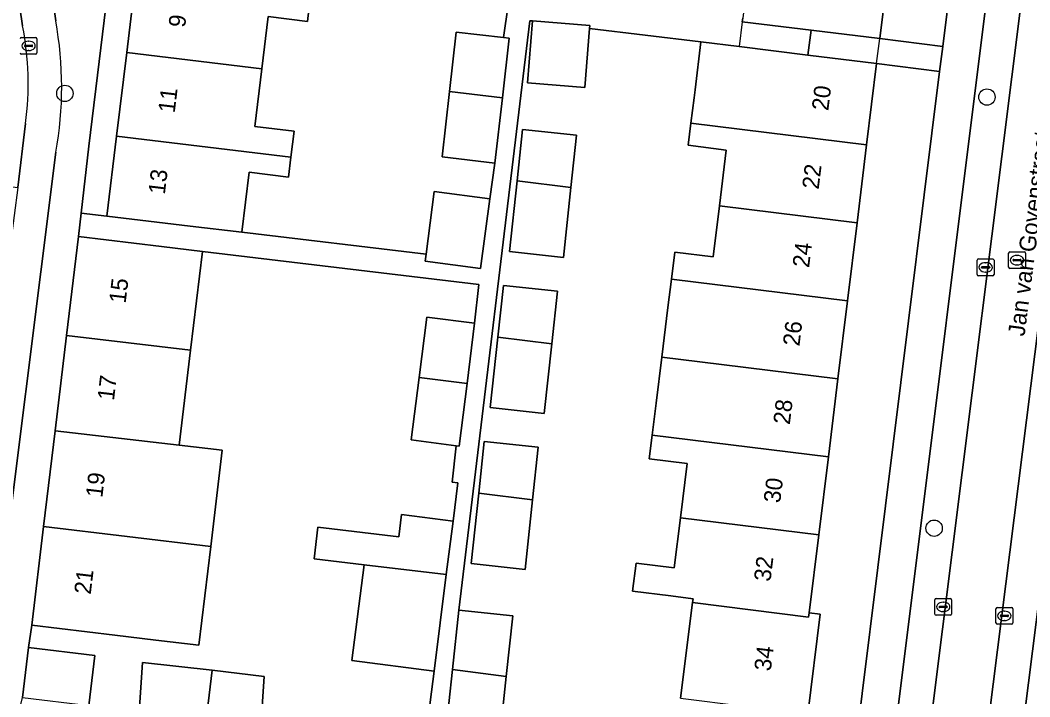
# Model space of a CAD drawing. Extents: x 162172 to 163187, y 382874 to 383685.
# Drawn here: x 162789.4 to 162849.7, y 383181 to 383221.4 of the extents above; entities that cross this region are included whole.
import ezdxf

# ---------------------------------------------------------------- set-up
doc = ezdxf.new("R2010")
doc.units = 0
for name, color, linetype in [('IMGEO_Boom', 7, 'Continuous'), ('IMGEO_Erf', 7, 'Continuous'), ('IMGEO_Kolk', 7, 'Continuous'), ('IMGEO_Openbare_ruimte_label', 7, 'Continuous'), ('IMGEO_Pand', 7, 'Continuous'), ('IMGEO_Pand_nummerreeks', 7, 'Continuous'), ('IMGEO_Pand_overbouw', 7, 'Continuous'), ('IMGEO_Parkeervlak_open', 7, 'Continuous'), ('IMGEO_Rijbaan_lokaal_open', 7, 'Continuous'), ('IMGEO_Rioolput', 7, 'Continuous'), ('IMGEO_Voetpad_open', 7, 'Continuous')]:
    doc.layers.add(name, color=color, linetype=linetype)

msp = doc.modelspace()

# ---------------------------------------------------------------- linework, layer by layer
at = {"layer": 'IMGEO_Boom'}
for centre in [(162792.02, 383217.037), (162847.111, 383216.822), (162843.958, 383191.043)]:
    msp.add_circle(centre, 0.489, dxfattribs=at)
at = {"layer": 'IMGEO_Erf'}
for points in [[(162849.322, 383262.735), (162848.324, 383262.902), (162845.999, 383263.27), (162845.337, 383257.937), (162844.827, 383253.825), (162845.482, 383253.743), (162845.015, 383250), (162844.865, 383248.801), (162844.211, 383248.883), (162843.592, 383243.834), (162843.019, 383239.168), (162842.446, 383234.504), (162841.874, 383229.839), (162841.301, 383225.174), (162840.705, 383220.313), (162844.469, 383219.846), (162848.214, 383250)], [(162806.722, 383223.1), (162806.51, 383221.348), (162804.161, 383221.632), (162803.784, 383218.515), (162803.367, 383215.065), (162805.716, 383214.781), (162805.528, 383213.222), (162805.385, 383212.039), (162803.035, 383212.323), (162802.601, 383208.734), (162813.6, 383207.431), (162814.092, 383211.171), (162817.41, 383210.727), (162817.718, 383212.878), (162814.555, 383213.239), (162815.003, 383217.159), (162815.409, 383220.705), (162818.219, 383220.383), (162818.507, 383222.324)], [(162828.81, 383180.884), (162829.525, 383186.595), (162829.554, 383186.829), (162828.225, 383186.995), (162825.938, 383187.281), (162826.146, 383188.953), (162828.433, 383188.668), (162828.805, 383191.657), (162829.21, 383194.914), (162826.927, 383195.199), (162827.102, 383196.603), (162827.34, 383198.515), (162827.682, 383201.267), (162828.052, 383204.24), (162828.263, 383205.931), (162828.465, 383207.556), (162830.747, 383207.271), (162831.126, 383210.315), (162831.541, 383213.653), (162829.259, 383213.938), (162829.423, 383215.26), (162829.612, 383216.777), (162829.671, 383217.254), (162830.027, 383220.116), (162823.37, 383220.924), (162823.089, 383217.392), (162819.666, 383217.664), (162819.961, 383221.369), (162819.806, 383221.369), (162815.562, 383186.15), (162818.784, 383185.801), (162818.394, 383182.185), (162817.962, 383178.183)], [(162813.17, 383175.379), (162814.075, 383182.5), (162809.165, 383183.123), (162809.893, 383188.858), (162806.914, 383189.215), (162807.14, 383191.101), (162811.971, 383190.522), (162812.14, 383191.855), (162815.213, 383191.465), (162815.502, 383193.747), (162815.155, 383193.787), (162815.404, 383195.976), (162812.706, 383196.319), (162813.18, 383200.046), (162813.638, 383203.658), (162816.503, 383203.294), (162816.757, 383205.609), (162800.241, 383207.59), (162799.533, 383201.682), (162798.854, 383196.009), (162801.428, 383195.7), (162800.739, 383189.955), (162800.032, 383184.049), (162797.458, 383184.358), (162795.007, 383184.652), (162790.042, 383185.247), (162789.839, 383183.906), (162793.804, 383183.431), (162793.446, 383180.442)]]:
    msp.add_lwpolyline(points, dxfattribs=at)
for points in [[(162796.854, 383228.896), (162797.392, 383233.343), (162797.99, 383238.285), (162796.444, 383238.532), (162796.374, 383237.96), (162794.777, 383224.846), (162793.442, 383213.879), (162792.986, 383209.886), (162794.534, 383209.709), (162795.111, 383214.483), (162795.717, 383219.49), (162796.306, 383224.363)], [(162844.284, 383218.357), (162840.522, 383218.824), (162839.926, 383213.967), (162839.353, 383209.302), (162838.781, 383204.637), (162838.208, 383199.972), (162837.636, 383195.307), (162837.063, 383190.641), (162836.492, 383185.99), (162837.157, 383185.908), (162836.419, 383179.934), (162835.706, 383174.164), (162838.749, 383173.786)], [(162822.256, 383211.407), (162821.806, 383207.238), (162818.585, 383207.587), (162819.039, 383211.803), (162819.372, 383214.891), (162822.594, 383214.542)], [(162821.111, 383202.075), (162820.661, 383197.908), (162817.44, 383198.257), (162817.894, 383202.471), (162818.227, 383205.561), (162821.449, 383205.212)], [(162819.966, 383192.744), (162819.516, 383188.577), (162816.295, 383188.926), (162816.749, 383193.14), (162817.082, 383196.23), (162820.304, 383195.881)], [(162803.738, 383179.177), (162801.872, 383179.394), (162801.537, 383176.603), (162799.632, 383176.832), (162799.966, 383179.616), (162796.465, 383180.025), (162796.662, 383183.023), (162800.814, 383182.547), (162803.936, 383182.175)]]:
    msp.add_lwpolyline(points, close=True, dxfattribs=at)
at = {"layer": 'IMGEO_Kolk'}
for p, q in [((162789.425, 383220.382), (162790.277, 383220.382)), ((162789.838, 383220.162), (162789.863, 383220.162)), ((162790.351, 383220.308), (162790.351, 383219.456)), ((162789.609, 383219.876), (162789.609, 383219.888)), ((162790.047, 383219.839), (162789.649, 383219.839)), ((162789.652, 383219.925), (162790.05, 383219.925)), ((162789.861, 383219.602), (162789.836, 383219.602)), ((162790.093, 383219.888), (162790.093, 383219.876)), ((162790.277, 383219.382), (162789.425, 383219.382)), ((162846.535, 383206.213), (162846.535, 383207.065)), ((162846.61, 383207.139), (162847.462, 383207.139)), ((162847.023, 383206.919), (162847.048, 383206.919)), ((162847.536, 383207.065), (162847.536, 383206.213)), ((162846.794, 383206.633), (162846.794, 383206.645)), ((162847.232, 383206.596), (162846.834, 383206.596)), ((162846.837, 383206.682), (162847.235, 383206.682)), ((162847.046, 383206.359), (162847.021, 383206.359)), ((162847.278, 383206.645), (162847.278, 383206.633)), ((162847.462, 383206.139), (162846.61, 383206.139)), ((162844.001, 383185.911), (162844.001, 383186.763)), ((162844.076, 383186.837), (162844.928, 383186.837)), ((162844.26, 383186.331), (162844.26, 383186.343)), ((162844.698, 383186.294), (162844.3, 383186.294)), ((162844.303, 383186.38), (162844.701, 383186.38)), ((162844.489, 383186.617), (162844.514, 383186.617)), ((162844.744, 383186.343), (162844.744, 383186.331)), ((162845.002, 383186.763), (162845.002, 383185.911)), ((162847.728, 383186.303), (162848.58, 383186.303)), ((162844.928, 383185.837), (162844.076, 383185.837)), ((162844.512, 383186.057), (162844.487, 383186.057)), ((162847.653, 383185.377), (162847.653, 383186.229)), ((162847.912, 383185.797), (162847.912, 383185.809)), ((162848.35, 383185.76), (162847.952, 383185.76)), ((162847.955, 383185.846), (162848.353, 383185.846)), ((162848.141, 383186.083), (162848.166, 383186.083)), ((162848.396, 383185.809), (162848.396, 383185.797)), ((162848.654, 383186.229), (162848.654, 383185.377)), ((162848.58, 383185.303), (162847.728, 383185.303)), ((162848.164, 383185.523), (162848.139, 383185.523))]:
    msp.add_line(p, q, dxfattribs=at)
for points in [[(162789.425, 383220.382), (162790.277, 383220.382)], [(162790.351, 383220.308), (162790.351, 383219.456)], [(162790.277, 383219.382), (162789.425, 383219.382)], [(162846.535, 383206.213), (162846.535, 383207.065)], [(162846.61, 383207.139), (162847.462, 383207.139)], [(162847.536, 383207.065), (162847.536, 383206.213)], [(162847.462, 383206.139), (162846.61, 383206.139)], [(162844.001, 383185.911), (162844.001, 383186.763)], [(162844.076, 383186.837), (162844.928, 383186.837)], [(162845.002, 383186.763), (162845.002, 383185.911)], [(162847.728, 383186.303), (162848.58, 383186.303)], [(162844.928, 383185.837), (162844.076, 383185.837)], [(162847.653, 383185.377), (162847.653, 383186.229)], [(162848.654, 383186.229), (162848.654, 383185.377)], [(162848.58, 383185.303), (162847.728, 383185.303)]]:
    msp.add_lwpolyline(points, dxfattribs=at)
for centre, radius, start, end in [((162789.427, 383220.306), 0.0765, 91.55205, 178.44795), ((162789.427, 383220.306), 0.0765, 91.55205, 178.44795), ((162790.275, 383220.306), 0.0765, 1.55205, 88.44795), ((162790.275, 383220.306), 0.0765, 1.55205, 88.44795), ((162789.649, 383219.885), 0.0403, 85.87752, 175.75265), ((162789.646, 383219.875), 0.0366, 178.93798, 274.71019), ((162790.05, 383219.882), 0.043, 264.86636, 352.45326), ((162790.054, 383219.887), 0.0386, 1.73085, 96.63898), ((162789.427, 383219.458), 0.0765, 181.55205, 268.44795), ((162789.427, 383219.458), 0.0765, 181.55205, 268.44795), ((162790.275, 383219.458), 0.0765, 271.55205, 358.44795), ((162790.275, 383219.458), 0.0765, 271.55205, 358.44795), ((162846.612, 383207.063), 0.0765, 91.55205, 178.44795), ((162846.612, 383207.063), 0.0765, 91.55205, 178.44795), ((162847.46, 383207.063), 0.0765, 1.55205, 88.44795), ((162847.46, 383207.063), 0.0765, 1.55205, 88.44795), ((162846.612, 383206.215), 0.0765, 181.55205, 268.44795), ((162846.612, 383206.215), 0.0765, 181.55205, 268.44795), ((162846.834, 383206.642), 0.0403, 85.87752, 175.75265), ((162846.831, 383206.632), 0.0366, 178.93798, 274.71019), ((162847.235, 383206.639), 0.043, 264.86636, 352.45326), ((162847.239, 383206.644), 0.0386, 1.73085, 96.63898), ((162847.46, 383206.215), 0.0765, 271.55205, 358.44795), ((162847.46, 383206.215), 0.0765, 271.55205, 358.44795), ((162844.078, 383186.761), 0.0765, 91.55205, 178.44795), ((162844.078, 383186.761), 0.0765, 91.55205, 178.44795), ((162844.3, 383186.34), 0.0403, 85.87752, 175.75265), ((162844.297, 383186.33), 0.0366, 178.93798, 274.71019), ((162844.701, 383186.337), 0.043, 264.86636, 352.45326), ((162844.705, 383186.342), 0.0386, 1.73085, 96.63898), ((162844.926, 383186.761), 0.0765, 1.55205, 88.44795), ((162844.926, 383186.761), 0.0765, 1.55205, 88.44795), ((162847.73, 383186.227), 0.0765, 91.55205, 178.44795), ((162847.73, 383186.227), 0.0765, 91.55205, 178.44795), ((162848.578, 383186.227), 0.0765, 1.55205, 88.44795), ((162848.578, 383186.227), 0.0765, 1.55205, 88.44795), ((162844.078, 383185.913), 0.0765, 181.55205, 268.44795), ((162844.078, 383185.913), 0.0765, 181.55205, 268.44795), ((162844.926, 383185.913), 0.0765, 271.55205, 358.44795), ((162844.926, 383185.913), 0.0765, 271.55205, 358.44795), ((162847.952, 383185.806), 0.0403, 85.87752, 175.75265), ((162847.949, 383185.796), 0.0366, 178.93798, 274.71019), ((162848.353, 383185.803), 0.043, 264.86636, 352.45326), ((162848.357, 383185.808), 0.0386, 1.73085, 96.63898), ((162847.73, 383185.379), 0.0765, 181.55205, 268.44795), ((162847.73, 383185.379), 0.0765, 181.55205, 268.44795), ((162848.578, 383185.379), 0.0765, 271.55205, 358.44795), ((162848.578, 383185.379), 0.0765, 271.55205, 358.44795)]:
    msp.add_arc(centre, radius, start, end, dxfattribs=at)
for centre, major_axis, ratio, start_param, end_param in [((162789.837, 383219.882), (-0.387, 0.002), 0.722429, 4.712389, 7.853982), ((162789.862, 383219.882), (-0.39, 0.002), 0.717154, 1.570796, 4.712389), ((162847.022, 383206.639), (-0.387, 0.002), 0.722429, 4.712389, 7.853982), ((162847.047, 383206.639), (-0.39, 0.002), 0.717154, 1.570796, 4.712389), ((162844.488, 383186.337), (-0.387, 0.002), 0.722429, 4.712389, 7.853982), ((162844.513, 383186.337), (-0.39, 0.002), 0.717154, 1.570796, 4.712389), ((162848.14, 383185.803), (-0.387, 0.002), 0.722429, 4.712389, 7.853982), ((162848.165, 383185.803), (-0.39, 0.002), 0.717154, 1.570796, 4.712389)]:
    msp.add_ellipse(centre, major_axis=major_axis, ratio=ratio, start_param=start_param, end_param=end_param, dxfattribs=at)
at = {"layer": 'IMGEO_Pand'}
for points in [[(162841.301, 383225.174), (162833.359, 383226.154), (162833.1, 383226.186), (162830.869, 383226.462), (162830.734, 383225.273), (162832.952, 383224.998), (162832.524, 383221.545), (162832.496, 383221.323), (162836.616, 383220.816), (162840.705, 383220.313)], [(162795.717, 383219.49), (162803.784, 383218.515), (162804.161, 383221.632), (162806.51, 383221.348), (162806.722, 383223.1), (162796.306, 383224.363)], [(162823.37, 383220.924), (162823.384, 383221.097), (162819.961, 383221.369), (162819.666, 383217.664), (162823.089, 383217.392)], [(162818.572, 383220.343), (162818.219, 383220.383), (162815.409, 383220.705), (162815.003, 383217.159), (162818.164, 383216.777)], [(162840.522, 383218.824), (162836.408, 383219.331), (162832.31, 383219.835), (162830.027, 383220.116), (162829.671, 383217.254), (162829.612, 383216.777), (162829.423, 383215.26), (162839.926, 383213.967)], [(162795.717, 383219.49), (162795.111, 383214.483), (162805.528, 383213.222), (162805.716, 383214.781), (162803.367, 383215.065), (162803.784, 383218.515)], [(162815.003, 383217.159), (162814.555, 383213.239), (162817.718, 383212.878), (162818.164, 383216.777)], [(162831.126, 383210.315), (162839.353, 383209.302), (162839.926, 383213.967), (162829.423, 383215.26), (162829.259, 383213.938), (162831.541, 383213.653)], [(162822.256, 383211.407), (162822.594, 383214.542), (162819.372, 383214.891), (162819.039, 383211.803)], [(162795.111, 383214.483), (162794.534, 383209.709), (162799.498, 383209.109), (162802.601, 383208.734), (162803.035, 383212.323), (162805.385, 383212.039), (162805.528, 383213.222)], [(162822.256, 383211.407), (162819.039, 383211.803), (162818.585, 383207.587), (162821.806, 383207.238)], [(162817.41, 383210.727), (162814.092, 383211.171), (162813.6, 383207.431), (162813.544, 383207.007), (162816.862, 383206.563)], [(162831.126, 383210.315), (162830.747, 383207.271), (162828.465, 383207.556), (162828.263, 383205.931), (162838.781, 383204.637), (162839.353, 383209.302)], [(162799.533, 383201.682), (162800.241, 383207.59), (162797.795, 383207.883), (162792.825, 383208.479), (162792.117, 383202.571)], [(162838.781, 383204.637), (162828.263, 383205.931), (162828.052, 383204.24), (162827.682, 383201.267), (162829.966, 383200.986), (162838.208, 383199.972)], [(162817.894, 383202.471), (162821.111, 383202.075), (162821.449, 383205.212), (162818.227, 383205.561)], [(162816.503, 383203.294), (162813.638, 383203.658), (162813.18, 383200.046), (162816.047, 383199.702)], [(162799.533, 383201.682), (162792.117, 383202.571), (162791.433, 383196.862), (162798.854, 383196.009)], [(162817.894, 383202.471), (162817.44, 383198.257), (162820.661, 383197.908), (162821.111, 383202.075)], [(162838.208, 383199.972), (162829.966, 383200.986), (162827.682, 383201.267), (162827.34, 383198.515), (162827.102, 383196.603), (162837.636, 383195.307)], [(162816.047, 383199.702), (162813.18, 383200.046), (162812.706, 383196.319), (162815.404, 383195.976), (162815.572, 383195.955)], [(162800.739, 383189.955), (162801.428, 383195.7), (162798.854, 383196.009), (162791.433, 383196.862), (162790.749, 383191.152)], [(162828.805, 383191.657), (162837.063, 383190.641), (162837.636, 383195.307), (162827.102, 383196.603), (162826.927, 383195.199), (162829.21, 383194.914)], [(162816.749, 383193.14), (162819.966, 383192.744), (162820.304, 383195.881), (162817.082, 383196.23)], [(162816.749, 383193.14), (162816.295, 383188.926), (162819.516, 383188.577), (162819.966, 383192.744)], [(162815.213, 383191.465), (162812.14, 383191.855), (162811.971, 383190.522), (162807.14, 383191.101), (162806.914, 383189.215), (162809.893, 383188.858), (162814.807, 383188.269)], [(162800.739, 383189.955), (162790.749, 383191.152), (162790.042, 383185.247), (162795.007, 383184.652), (162797.458, 383184.358), (162800.032, 383184.049)], [(162836.492, 383185.99), (162837.063, 383190.641), (162828.805, 383191.657), (162828.433, 383188.668), (162826.146, 383188.953), (162825.938, 383187.281), (162828.225, 383186.995), (162829.554, 383186.829), (162829.525, 383186.595), (162836.46, 383185.728)], [(162814.807, 383188.269), (162809.893, 383188.858), (162809.165, 383183.123), (162814.075, 383182.5)], [(162836.492, 383185.99), (162836.46, 383185.728), (162829.525, 383186.595), (162828.81, 383180.884), (162836.419, 383179.934), (162837.157, 383185.908)], [(162818.394, 383182.185), (162818.784, 383185.801), (162815.562, 383186.15), (162815.177, 383182.586)], [(162789.481, 383180.917), (162793.446, 383180.442), (162793.804, 383183.431), (162789.839, 383183.906)], [(162800.814, 383182.547), (162796.662, 383183.023), (162796.465, 383180.025), (162799.966, 383179.616), (162800.456, 383179.559)], [(162800.814, 383182.547), (162800.456, 383179.559), (162799.966, 383179.616), (162799.632, 383176.832), (162801.537, 383176.603), (162801.872, 383179.394), (162803.738, 383179.177), (162803.936, 383182.175)], [(162818.394, 383182.185), (162815.177, 383182.586), (162814.74, 383178.533), (162817.962, 383178.183)]]:
    msp.add_lwpolyline(points, close=True, dxfattribs=at)
at = {"layer": 'IMGEO_Pand_overbouw'}
for points in [[(162836.616, 383220.816), (162832.496, 383221.323), (162832.31, 383219.835), (162836.408, 383219.331)], [(162840.705, 383220.313), (162836.616, 383220.816), (162836.408, 383219.331), (162840.522, 383218.824)]]:
    msp.add_lwpolyline(points, close=True, dxfattribs=at)
at = {"layer": 'IMGEO_Parkeervlak_open'}
for points in [[(162842.882, 383172.464), (162843.478, 383177.192), (162843.862, 383180.235), (162849.781, 383227.424), (162850.197, 383230.839), (162854.699, 383266.635)], [(162852.517, 383266.21), (162840.771, 383172.051)], [(162858.101, 383266.173), (162853.597, 383230.421), (162853.195, 383227.037), (162847.239, 383179.833), (162846.839, 383176.809), (162846.274, 383172.331)], [(162843.826, 383149.725), (162847.362, 383166.12), (162848.391, 383172.323), (162857.653, 383245.721)], [(162786.109, 383244.395), (162786.068, 383244.482), (162789.498, 383221.074)], [(162791.474, 383221.369), (162788.168, 383244.227)], [(162789.673, 383215.233), (162789.201, 383211.411), (162788.777, 383208.06), (162786.293, 383187.634), (162786.008, 383185.809), (162785.67, 383183.992), (162785.278, 383182.187), (162781.028, 383162.946)], [(162787.86, 383184.75), (162791.483, 383213.52)]]:
    msp.add_lwpolyline(points, dxfattribs=at)
for centre, radius, start, end in [((162769.808, 383217.42), 22.023, 349.80059, 10.33081), ((162771.358, 383217.607), 18.468, 352.61325, 10.81896)]:
    msp.add_arc(centre, radius, start, end, dxfattribs=at)
at = {"layer": 'IMGEO_Rijbaan_lokaal_open'}
for points in [[(162780.54, 383257.245), (162780.72, 383256.395), (162781.746, 383249.202), (162782.511, 383244.018), (162785.981, 383220.593), (162786.163, 383218.532), (162786.16, 383216.464), (162785.97, 383214.404), (162785.652, 383211.864), (162789.201, 383211.411), (162789.673, 383215.233)], [(162789.498, 383221.074), (162786.068, 383244.482)]]:
    msp.add_lwpolyline(points, dxfattribs=at)
msp.add_lwpolyline([(162853.195, 383227.037), (162849.781, 383227.424), (162843.862, 383180.235), (162847.239, 383179.833)], close=True, dxfattribs=at)
msp.add_arc((162771.358, 383217.607), 18.468, 352.61325, 10.81896, dxfattribs=at)
at = {"layer": 'IMGEO_Rioolput'}
for p, q in [((162848.408, 383206.643), (162848.408, 383207.495)), ((162848.483, 383207.569), (162849.335, 383207.569)), ((162849.409, 383207.495), (162849.409, 383206.643)), ((162848.667, 383207.063), (162848.667, 383207.075)), ((162849.105, 383207.026), (162848.707, 383207.026)), ((162848.71, 383207.112), (162849.108, 383207.112)), ((162848.896, 383207.349), (162848.921, 383207.349)), ((162849.151, 383207.075), (162849.151, 383207.063)), ((162849.335, 383206.569), (162848.483, 383206.569)), ((162848.919, 383206.789), (162848.894, 383206.789))]:
    msp.add_line(p, q, dxfattribs=at)
for points in [[(162848.408, 383206.643), (162848.408, 383207.495)], [(162848.483, 383207.569), (162849.335, 383207.569)], [(162849.409, 383207.495), (162849.409, 383206.643)], [(162849.335, 383206.569), (162848.483, 383206.569)]]:
    msp.add_lwpolyline(points, dxfattribs=at)
for centre, radius, start, end in [((162848.485, 383207.493), 0.0765, 91.55205, 178.44795), ((162848.485, 383207.493), 0.0765, 91.55205, 178.44795), ((162849.333, 383207.493), 0.0765, 1.55205, 88.44795), ((162849.333, 383207.493), 0.0765, 1.55205, 88.44795), ((162848.707, 383207.072), 0.0403, 85.87752, 175.75265), ((162848.704, 383207.062), 0.0366, 178.93798, 274.71019), ((162849.108, 383207.069), 0.043, 264.86636, 352.45326), ((162849.112, 383207.074), 0.0386, 1.73085, 96.63898), ((162848.485, 383206.645), 0.0765, 181.55205, 268.44795), ((162848.485, 383206.645), 0.0765, 181.55205, 268.44795), ((162849.333, 383206.645), 0.0765, 271.55205, 358.44795), ((162849.333, 383206.645), 0.0765, 271.55205, 358.44795)]:
    msp.add_arc(centre, radius, start, end, dxfattribs=at)
for centre, major_axis, ratio, start_param, end_param in [((162848.895, 383207.069), (-0.387, 0.002), 0.722429, 4.712389, 7.853982), ((162848.92, 383207.069), (-0.39, 0.002), 0.717154, 1.570796, 4.712389)]:
    msp.add_ellipse(centre, major_axis=major_axis, ratio=ratio, start_param=start_param, end_param=end_param, dxfattribs=at)
at = {"layer": 'IMGEO_Voetpad_open'}
for points in [[(162840.771, 383172.051), (162852.517, 383266.21)], [(162849.659, 383262.239), (162849.574, 383261.327), (162848.214, 383250), (162844.469, 383219.846), (162844.284, 383218.357), (162838.749, 383173.786), (162838.573, 383172.366), (162838.224, 383169.39), (162836.814, 383162.778), (162834.385, 383151.532), (162833.789, 383151.663), (162833.683, 383151.153)], [(162787.659, 383173.607), (162789.481, 383180.917), (162789.839, 383183.906), (162790.042, 383185.247), (162790.749, 383191.152), (162791.433, 383196.862), (162792.117, 383202.571), (162792.825, 383208.479), (162792.986, 383209.886), (162793.442, 383213.879), (162794.777, 383224.846), (162796.374, 383237.96), (162796.444, 383238.532), (162796.334, 383238.515), (162795.654, 383238.407), (162794.22, 383238.181), (162794.086, 383238.16), (162793.472, 383238.063), (162791.364, 383237.731), (162791.058, 383239.835), (162788.83, 383255.15), (162791.577, 383258.544), (162784.237, 383257.006), (162784.257, 383256.869)], [(162857.653, 383245.721), (162848.391, 383172.323), (162847.362, 383166.12), (162843.826, 383149.725)], [(162788.168, 383244.227), (162791.474, 383221.369)], [(162818.507, 383222.324), (162818.219, 383220.383), (162818.572, 383220.343), (162818.164, 383216.777), (162817.718, 383212.878), (162817.41, 383210.727), (162816.862, 383206.563), (162813.544, 383207.007), (162813.6, 383207.431), (162802.601, 383208.734), (162799.498, 383209.109), (162794.534, 383209.709), (162792.986, 383209.886), (162792.825, 383208.479), (162797.795, 383207.883), (162800.241, 383207.59), (162816.757, 383205.609), (162816.503, 383203.294), (162816.047, 383199.702), (162815.572, 383195.955), (162815.404, 383195.976), (162815.155, 383193.787), (162815.502, 383193.747), (162815.213, 383191.465), (162814.807, 383188.269), (162814.075, 383182.5), (162813.17, 383175.379)], [(162814.74, 383178.533), (162815.177, 383182.586), (162815.562, 383186.15), (162819.806, 383221.369), (162819.961, 383221.369), (162823.384, 383221.097), (162823.37, 383220.924), (162830.027, 383220.116), (162832.31, 383219.835), (162836.408, 383219.331), (162840.522, 383218.824), (162844.284, 383218.357), (162844.469, 383219.846), (162840.705, 383220.313), (162836.616, 383220.816), (162832.496, 383221.323), (162832.524, 383221.545)], [(162791.483, 383213.52), (162787.86, 383184.75)]]:
    msp.add_lwpolyline(points, dxfattribs=at)
msp.add_arc((162769.808, 383217.42), 22.023, 349.80059, 10.33081, dxfattribs=at)

# ---------------------------------------------------------------- texts
at = {"layer": 'IMGEO_Openbare_ruimte_label'}
msp.add_text('Jan van Goyenstraat', height=1, rotation=82.70444, dxfattribs=at).set_placement((162849.356, 383202.487))
at = {"layer": 'IMGEO_Pand_nummerreeks'}
for s, rotation, p in [('9', 83.1041, (162799.197, 383220.948)), ('11', 83.1041, (162798.58, 383215.842)), ('20', 83.0044, (162837.632, 383215.968)), ('13', 83.1041, (162797.99, 383210.966)), ('22', 83.00336, (162837.056, 383211.272)), ('24', 83.00336, (162836.481, 383206.584)), ('15', 83.16899, (162795.647, 383204.454)), ('26', 83.0044, (162835.905, 383201.893)), ('17', 83.16899, (162794.951, 383198.646)), ('28', 83.0044, (162835.33, 383197.206)), ('19', 83.16899, (162794.255, 383192.838)), ('30', 83.00336, (162834.754, 383192.515)), ('32', 83.00336, (162834.177, 383187.819)), ('21', 83.16899, (162793.562, 383187.052)), ('34', 82.95666, (162834.192, 383182.461))]:
    msp.add_text(s, height=1, rotation=rotation, dxfattribs=at).set_placement(p)

doc.saveas('drawing.dxf')
